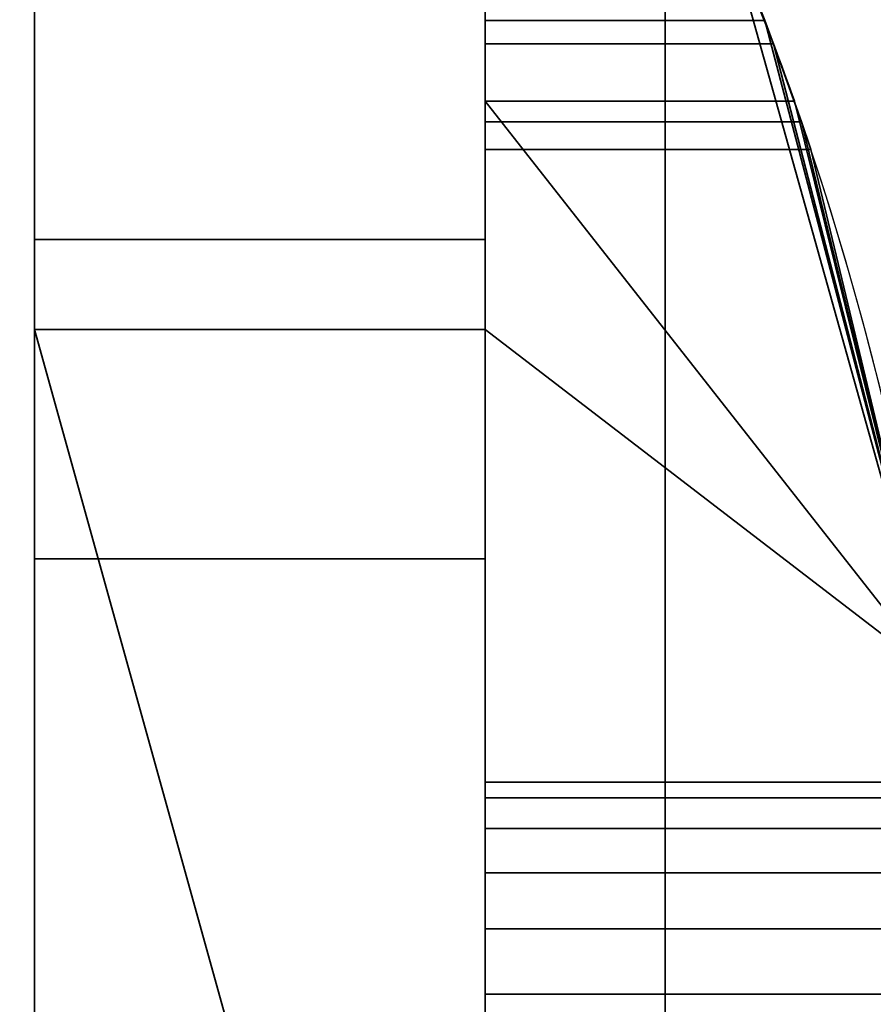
# Model space of a CAD drawing. Header units: millimetres. Extents: x -603 to 3703, y -120 to 193.
# Tile 894 of 938: x 3508.92 to 3513.65, y -26.24 to -20.78. Entities that reach past the tile are written whole.
import ezdxf

# ---------------------------------------------------------------- set-up
doc = ezdxf.new("R2010")
doc.units = ezdxf.units.MM
doc.layers.add('151', color=7, linetype='Continuous', true_color=0xffffff)

# ---------------------------------------------------------------- blocks, each defined once
blk = doc.blocks.new('UG_SURFACE_003')
at = {"layer": '151', "color": 252, "linetype": 'Continuous', "lineweight": 35}
for points in [[(3702.5001, -35, 2213.0001), (3702.5001, 174.4, 2213.0001), (2297.4999, 174.4, 2213.0001), (2297.4999, -35, 2213.0001)], [(2447.5, -35, 2063), (2447.5, 174.4, 2063), (3552.5, 174.4, 2063), (3552.5, -35, 2063)]]:
    blk.add_3dface(points, dxfattribs=at)
blk = doc.blocks.new('UG_SURFACE_162')
at = {"layer": '151', "color": 43, "linetype": 'Continuous', "lineweight": 35}
for points in [[(2490.9999, -49, 2017), (3509.0001, -49, 2017), (3509.0001, 0, 2017), (2490.9999, 0, 2017)], [(3509.0001, 0, 2), (3509.0001, 0, 2017), (3509.0001, -22, 27), (3509.0001, -22, 25)], [(3509.0001, 0, 2017), (3509.0001, -49, 2017), (3509.0001, -32, 27), (3509.0001, -22, 27)], [(3509.0001, 0, 2), (3509.0001, -22, 25), (3509.0001, -22.5, 24)], [(3509.0001, -22.5, 24), (3509.0001, -22.5, 14), (3509.0001, -2), (3509.0001, 0, 2)], [(2490.9999, -47), (2490.9999, -2), (3509.0001, -2), (3509.0001, -47)], [(3509.0001, -47), (3509.0001, -2), (3509.0001, -22.5, 14), (3509.0001, -31.5, 14)], [(3511.4999, -19.5, 27), (3511.4999, -22.5, 24), (3511.4999, -22, 25)], [(3511.4999, -20.184, 27.1206), (3511.4999, -19.5, 27), (3511.4999, -22, 25)], [(3511.4999, -22.5, 24), (3511.4999, -19.5, 27), (3511.4999, -19.5, 16), (3511.4999, -20.2654, 15.8478)], [(3512.809, -20.184, 27.1206), (3511.4999, -20.184, 27.1206), (3511.4999, -20.7856, 27.4679), (3513.052, -20.7856, 27.4679)], [(3511.4999, -20.7856, 27.4679), (3511.4999, -20.184, 27.1206), (3511.4999, -22, 25)], [(3512.809, -20.184, 27.1206), (3513.052, -20.7856, 27.4679), (3512.8434, -20.2654, 15.8478)], [(3513.1006, -20.9142, 15.4142), (3511.4999, -20.9142, 15.4142), (3511.4999, -20.2654, 15.8478), (3512.8434, -20.2654, 15.8478)], [(3511.4999, -22.5, 24), (3511.4999, -20.2654, 15.8478), (3511.4999, -20.9142, 15.4142)], [(3514.0083, -24.4247, 28), (3512.8434, -20.2654, 15.8478), (3513.052, -20.7856, 27.4679)], [(3514.0083, -24.4247, 28), (3513.1006, -20.9142, 15.4142), (3512.8434, -20.2654, 15.8478)], [(3513.052, -20.7856, 27.4679), (3511.4999, -20.7856, 27.4679), (3511.4999, -21.232, 28), (3513.2158, -21.232, 28)], [(3511.4999, -22, 25), (3511.4999, -22, 27), (3511.4999, -21.232, 28), (3511.4999, -20.7856, 27.4679)], [(3513.052, -20.7856, 27.4679), (3513.2158, -21.232, 28), (3514.0083, -24.4247, 28)], [(3513.2561, -21.3478, 14.7654), (3511.4999, -21.3478, 14.7654), (3511.4999, -20.9142, 15.4142), (3513.1006, -20.9142, 15.4142)], [(3511.4999, -20.9142, 15.4142), (3511.4999, -21.3478, 14.7654), (3511.4999, -22.5, 14), (3511.4999, -22.5, 24)], [(3513.2561, -21.3478, 14.7654), (3513.1006, -20.9142, 15.4142), (3514.0083, -24.4247, 28)], [(3514.0083, -29.5753, 28), (3514.0083, -24.4247, 28), (3511.4999, -21.232, 28), (3511.4999, -32.7679, 28)], [(3514.0083, -24.4247, 28), (3513.2158, -21.232, 28), (3511.4999, -21.232, 28)], [(3511.4999, -32.7679, 28), (3511.4999, -21.232, 28), (3511.4999, -22, 27), (3511.4999, -32, 27)], [(3513.3076, -21.5, 14), (3511.4999, -21.5, 14), (3511.4999, -21.3478, 14.7654), (3513.2561, -21.3478, 14.7654)], [(3511.4999, -21.3478, 14.7654), (3511.4999, -21.5, 14), (3511.4999, -22.5, 14)], [(3514.0083, -24.4247, 28), (3514.0083, -24.4247, 14), (3513.2561, -21.3478, 14.7654)], [(3514.0083, -24.4247, 14), (3513.3076, -21.5, 14), (3513.2561, -21.3478, 14.7654)], [(3511.4999, -22.5, 14), (3511.4999, -21.5, 14), (3513.3076, -21.5, 14), (3514.0083, -24.4247, 14)], [(3509.0001, -22, 27), (3509.0001, -32, 27), (3511.4999, -32, 27), (3511.4999, -22, 27)], [(3509.0001, -22, 25), (3509.0001, -22, 27), (3511.4999, -22, 27), (3511.4999, -22, 25)], [(3509.0001, -23.7724, 25), (3509.0001, -22, 25), (3511.4999, -22, 25), (3511.4999, -23.7724, 25)], [(3509.0001, -22, 25), (3509.0001, -23.7724, 25), (3509.0001, -23.7724, 24), (3509.0001, -22.5, 24)], [(3511.4999, -22.5, 24), (3511.4999, -23.7724, 24), (3511.4999, -23.7724, 25), (3511.4999, -22, 25)], [(3511.4999, -31.5, 14), (3509.0001, -22.5, 14), (3511.4999, -22.5, 14)], [(3511.4999, -31.5, 14), (3509.0001, -31.5, 14), (3509.0001, -22.5, 14)], [(3509.0001, -22.5, 24), (3509.0001, -23.7724, 24), (3511.4999, -23.7724, 24), (3511.4999, -22.5, 24)], [(3509.0001, -22.5, 14), (3509.0001, -22.5, 24), (3511.4999, -22.5, 24), (3511.4999, -22.5, 14)], [(3511.4999, -22.5, 14), (3514.0083, -24.4247, 14), (3514.0083, -29.5753, 14), (3511.4999, -31.5, 14)], [(3509.0001, -23.7724, 24), (3509.0001, -23.7724, 25), (3511.4999, -23.7724, 25), (3511.4999, -23.7724, 24)], [(3511.4999, -25.2679, 20.5), (3511.4999, -25.011, 21.2909), (3511.4999, -25.0979, 22.118), (3511.4999, -27, 21.5)], [(3514.0958, -25.0979, 22.118), (3511.4999, -25.0979, 22.118), (3511.4999, -25.011, 21.2909), (3514.086, -25.011, 21.2909)], [(3514.086, -25.011, 21.2909), (3511.4999, -25.011, 21.2909), (3511.4999, -25.2679, 20.5), (3514.1137, -25.2679, 20.5)], [(3511.4999, -25.0979, 22.118), (3511.4999, -25.5137, 22.8383), (3511.4999, -26.1865, 23.3271), (3511.4999, -27, 21.5)], [(3514.1363, -25.5137, 22.8383), (3511.4999, -25.5137, 22.8383), (3511.4999, -25.0979, 22.118), (3514.0958, -25.0979, 22.118)], [(3511.4999, -26.5842, 19.5437), (3511.4999, -25.8244, 19.882), (3511.4999, -25.2679, 20.5), (3511.4999, -27, 21.5)], [(3514.1137, -25.2679, 20.5), (3511.4999, -25.2679, 20.5), (3511.4999, -25.8244, 19.882), (3514.1602, -25.8244, 19.882)], [(3514.1809, -26.1865, 23.3271), (3511.4999, -26.1865, 23.3271), (3511.4999, -25.5137, 22.8383), (3514.1363, -25.5137, 22.8383)], [(3514.1602, -25.8244, 19.882), (3511.4999, -25.8244, 19.882), (3511.4999, -26.5842, 19.5437), (3514.195, -26.5842, 19.5437)], [(3511.4999, -26.1865, 23.3271), (3511.4999, -27, 23.5), (3511.4999, -27.8135, 23.3271), (3511.4999, -27, 21.5)], [(3514.2, -27, 23.5), (3511.4999, -27, 23.5), (3511.4999, -26.1865, 23.3271), (3514.1809, -26.1865, 23.3271)]]:
    blk.add_3dface(points, dxfattribs=at)
blk = doc.blocks.new('UG_SURFACE_166')
at = {"layer": '151', "color": 252, "linetype": 'Continuous', "lineweight": 35}
for points in [[(2486.0001, -46.92, 2022.5), (3513.9999, -46.92, 2022.5), (3513.9999, 14.42, 2022.5), (2486.0001, 14.42, 2022.5)], [(2487.5, -46.92, 2020.9999), (2487.5, 14.42, 2020.9999), (3512.5, 14.42, 2020.9999), (3512.5, -46.92, 2020.9999)], [(3513.9999, 14.42, 2022.5), (3513.9999, -46.92, 2022.5), (3512.5, -46.92, 2020.9999), (3512.5, 14.42, 2020.9999)]]:
    blk.add_3dface(points, dxfattribs=at)
blk = doc.blocks.new('UG_SURFACE_167')
at = {"layer": '151', "color": 252, "linetype": 'Continuous', "lineweight": 35}
for points in [[(3512.5, -46.92, 2020.9999), (3512.5, 14.42, 2020.9999), (3512.5, 14.42, -7), (3512.5, -46.92, -7)], [(3512.5, -46.92, -7), (3512.5, 14.42, -7), (3513.9999, 14.42, -7), (3513.9999, -46.92, -7)], [(3513.9999, -46.92, 2022.5), (3513.9999, 14.42, 2022.5), (3512.5, 14.42, 2020.9999), (3512.5, -46.92, 2020.9999)]]:
    blk.add_3dface(points, dxfattribs=at)

msp = doc.modelspace()

# ---------------------------------------------------------------- linework, layer by layer
at = {"layer": '151', "color": 252, "linetype": 'Continuous', "lineweight": -3, "true_color": 0x939598}
for p, q in [((3512.5, -46.92, 2021), (3512.5, 14.42, 2021)), ((3512.5, -46.92, -7), (3512.5, 14.42, -7)), ((3512.5, -46.92, 2021), (3512.5, 14.42, 2021)), ((3509, 0, 2017), (3509, -49, 2017)), ((3509, -2), (3509, -47)), ((3513.2158, -21.2321, 28), (3511.5, -21.2321, 28)), ((3511.5, -21.2321, 28), (3511.5, -32.7679, 28)), ((3513.3076, -21.5, 14), (3511.5, -21.5, 14)), ((3511.5, -22.5, 14), (3511.5, -21.5, 14)), ((3511.5, -22, 25), (3509, -22, 25)), ((3511.5, -22, 27), (3509, -22, 27)), ((3509, -22, 25), (3509, -22, 27)), ((3509, -22, 27), (3509, -32, 27)), ((3509, -23.7724, 25), (3509, -22, 25)), ((3511.5, -23.7724, 25), (3511.5, -22, 25)), ((3511.5, -22, 27), (3511.5, -32, 27)), ((3511.5, -22, 25), (3511.5, -22, 27)), ((3511.5, -22.5, 24), (3509, -22.5, 24)), ((3511.5, -22.5, 14), (3509, -22.5, 14)), ((3509, -22.5, 24), (3509, -23.7724, 24)), ((3509, -31.5, 14), (3509, -22.5, 14)), ((3509, -22.5, 14), (3509, -22.5, 24)), ((3511.5, -22.5, 14), (3511.5, -22.5, 24)), ((3511.5, -22.5, 24), (3511.5, -23.7724, 24)), ((3511.5, -23.7724, 25), (3509, -23.7724, 25)), ((3511.5, -23.7724, 24), (3509, -23.7724, 24)), ((3509, -23.7724, 24), (3509, -23.7724, 25)), ((3511.5, -23.7724, 24), (3511.5, -23.7724, 25))]:
    msp.add_line(p, q, dxfattribs=at)
at = {"layer": '151', "color": 252, "linetype": 'Continuous', "lineweight": -3, "true_color": 0x939598, "extrusion": (1, 0, 0)}
msp.add_circle((-27, 21.5, 3511.5), 2, dxfattribs=at)
at = {"layer": '151', "color": 252, "linetype": 'Continuous', "lineweight": -3, "true_color": 0x939598, "extrusion": (-1, 0, 0)}
for centre, start, end in [((19.5, 29, -3511.5), 270, 330), ((19.5, 14, -3511.5), 0, 90)]:
    msp.add_arc(centre, 2, start, end, dxfattribs=at)
at = {"layer": '151', "color": 252, "linetype": 'Continuous', "lineweight": -3, "true_color": 0x939598}
for centre, start, end in [((3496.8059, -27, 28), 340.63387, 19.36613), ((3496.8059, -27, 14), 341.5668, 18.4332)]:
    msp.add_arc(centre, 17.3941, start, end, dxfattribs=at)
msp.add_open_spline([(3513.3076, -21.5, 14), (3513.3076, -21.5, 14.5506), (3513.2308, -21.2606, 15.0839), (3512.946, -20.5027, 15.8081), (3512.7369, -19.9958, 16), (3512.5, -19.5, 16)], degree=3, knots=[0, 0, 0, 0, 0.5, 0.5, 1, 1, 1, 1], dxfattribs=at)
msp.add_open_spline([(3512.5, -19.5, 27), (3512.822, -20.1737, 27), (3513.0863, -20.8635, 27.3617), (3513.2158, -21.2321, 28)], degree=3, dxfattribs=at)

# ---------------------------------------------------------------- block references
for name in ['UG_SURFACE_003', 'UG_SURFACE_166', 'UG_SURFACE_167', 'UG_SURFACE_162']:
    msp.add_blockref(name, (0, 0), dxfattribs=at)

doc.saveas('drawing.dxf')
